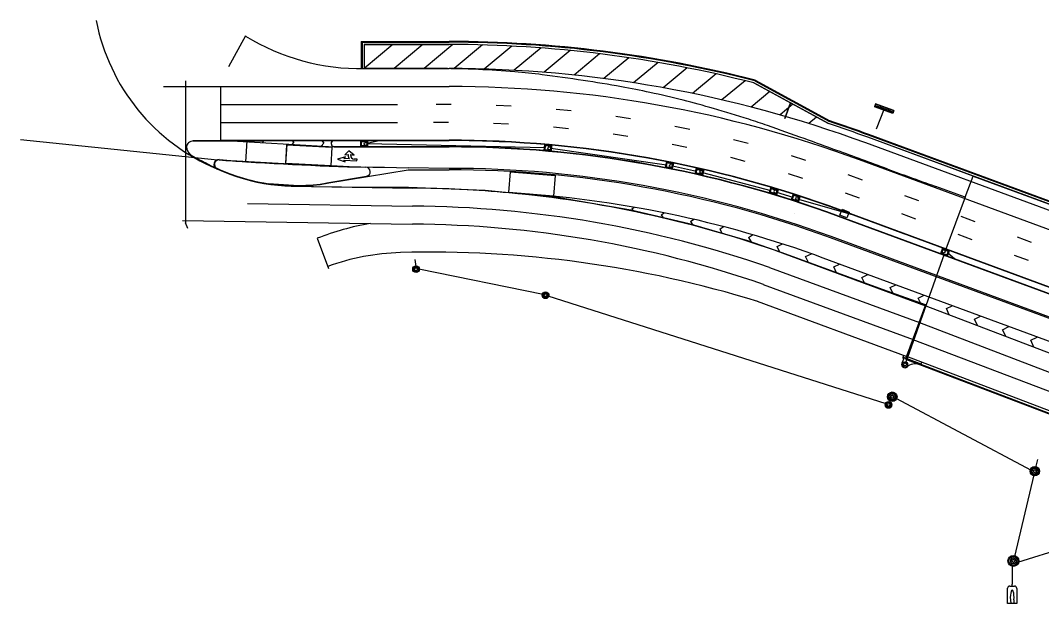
# Model space of a CAD drawing. Extents: x 468143 to 491361, y 1438528 to 1468730.
# Drawn here: x 484026 to 484706, y 1467172 to 1467560 of the extents above; entities that cross this region are included whole.
import ezdxf

# ---------------------------------------------------------------- set-up
doc = ezdxf.new("R2010")
doc.units = 0
doc.layers.add('Default', color=7, linetype='Continuous')
doc.layers.add('Xreference_dp', color=7, linetype='Continuous')

# ---------------------------------------------------------------- blocks, each defined once
blk = doc.blocks.new('POINT_DISPLAY')
at = {"layer": 'Default'}
blk.add_line((0, 0), (0, 0), dxfattribs=at)
blk = doc.blocks.new('InltCurb7_40')
at = {"layer": 'Default'}
for p, q in [((2.5, 4), (-2.5, 4)), ((-2.5, 4), (-2.5, 0)), ((2.5, 3.25), (-2.5, 3.25)), ((-2.5, 0.75), (2.5, 0.75)), ((-2.5, 0), (2.5, 0)), ((2.5, 0), (2.5, 4))]:
    blk.add_line(p, q, dxfattribs=at)
blk.add_lwpolyline([(-2, 0.5), (2, 0.5), (2, 3.5), (-2, 3.5)], close=True, dxfattribs=at)
blk.add_circle((-1.04, 2.19), 1, dxfattribs=at)
for p in [(-2, 3.5), (-2, 2), (-2, 2), (-2, 0.5), (0, 4), (0, 3.5), (0, 3.5), (0, 2), (0, 2), (0, 0.5), (0, 0.5), (0, 0), (0, 0), (2, 3.5), (2, 2), (2, 2), (2, 0.5)]:
    blk.add_blockref('POINT_DISPLAY', p, dxfattribs=at)
blk = doc.blocks.new('EWSCN30RCPS')
at = {"layer": 'Default'}
for p, q in [((-6.5, -1.17), (-6.5, 1)), ((-6.5, 1), (6.5, 1)), ((-6.5, 0.67), (6.5, 0.67)), ((-6.5, 0.1), (-3, 0)), ((3, 0), (6.5, 0.1)), ((6.5, -1.17), (6.5, 1)), ((-6.5, -0.83), (6.5, -0.83)), ((-6.5, -1.17), (6.5, -1.17)), ((-3, -0.83), (-3, 0)), ((-3, 0), (3, 0)), ((3, -0.83), (3, 0))]:
    blk.add_line(p, q, dxfattribs=at)
for p in [(0, 0), (0, 0), (0, 0), (0, -0.33), (0, -0.83)]:
    blk.add_blockref('POINT_DISPLAY', p, dxfattribs=at)
blk = doc.blocks.new('InltCurb1_35')
at = {"layer": 'Default'}
for p, q in [((-10, 2), (-10, 0)), ((-10, 1.5), (3, 1.5)), ((2.25, 2), (2.25, 5.5)), ((3, 2), (2.25, 2)), ((3, 0), (3, 2))]:
    blk.add_line(p, q, dxfattribs=at)
for radius in [1.75, 1]:
    blk.add_circle((0, 5.5), radius, dxfattribs=at)
for centre, radius, start, end in [((0, 5.5), 2.25, 0, 180), ((-9.85, 12), 10, 269.14319, 319.46773)]:
    blk.add_arc(centre, radius, start, end, dxfattribs=at)
for p in [(-0.66, 7.12), (0, 7.75), (0, 7.25), (0, 7.25), (0.7, 7.1), (-1.75, 5.5), (-1.75, 5.5), (-1.62, 4.84), (-1.6, 6.2), (-1.26, 4.28), (-1.22, 6.76), (-0.7, 3.9), (0, 5.5), (0, 5.5), (0, 3.75), (0, 3.75), (0, 0), (0, 0), (0.66, 3.88), (1.22, 4.24), (1.26, 6.72), (1.6, 4.8), (1.62, 6.16), (1.75, 5.5), (1.75, 5.5)]:
    blk.add_blockref('POINT_DISPLAY', p, dxfattribs=at)
blk = doc.blocks.new('PBottom35Dia')
at = {"layer": 'Default'}
for radius in [2.25, 1.75, 1.75]:
    blk.add_circle((0, 0), radius, dxfattribs=at)
for p in [(-1.75, 0), (-1.75, 0), (-1.6, 0.7), (-1.22, 1.26), (-0.66, 1.62), (0, 1.75), (0, 1.75), (0, 1.75), (0, 0), (0, 0), (0.7, 1.6), (1.26, 1.22), (1.62, 0.66), (1.75, 0), (1.75, 0), (-1.62, -0.66), (-1.26, -1.22), (-0.7, -1.6), (0, -1.75), (0, -1.75), (0, -1.75), (0.66, -1.62), (1.22, -1.26), (1.6, -0.7)]:
    blk.add_blockref('POINT_DISPLAY', p, dxfattribs=at)
blk = doc.blocks.new('MHCover2')
at = {"layer": 'Default'}
for radius in [2, 1.06, 1]:
    blk.add_circle((0, 0), radius, dxfattribs=at)
for p in [(-2, 0), (-2, 0), (-1.83, 0.81), (-1.39, 1.43), (-0.75, 1.85), (0, 2.5), (0, 2), (0, 2), (0, 0), (0, 0), (0, 0), (0.81, 1.83), (1.43, 1.39), (1.85, 0.75), (2, 0), (2, 0), (-1.85, -0.75), (-1.43, -1.39), (-0.81, -1.83), (0, -2), (0, -2), (0, -2.5), (0.75, -1.85), (1.39, -1.43), (1.83, -0.81)]:
    blk.add_blockref('POINT_DISPLAY', p, dxfattribs=at)
blk = doc.blocks.new('JBottom50Dia')
at = {"layer": 'Default'}
for radius in [3.17, 2.5, 2.5]:
    blk.add_circle((0, 0), radius, dxfattribs=at)
for p in [(-2.29, 1.01), (-1.74, 1.79), (-0.94, 2.32), (0, 2.5), (0, 2.5), (0, 2.5), (0, 0), (0, 0), (0, 0), (1.01, 2.29), (1.79, 1.74), (2.32, 0.94), (2.5, 0), (2.5, 0), (-2.5, 0), (-2.5, 0), (-2.32, -0.94), (-1.79, -1.74), (-1.01, -2.29), (0, -2.5), (0, -2.5), (0, -2.5), (0.94, -2.32), (1.74, -1.79), (2.29, -1.01)]:
    blk.add_blockref('POINT_DISPLAY', p, dxfattribs=at)
blk = doc.blocks.new('MESC30RCP4S')
at = {"layer": 'Default'}
for p, q in [((-3.04, -9.03), (-3.04, 1.12)), ((-1.54, 2.62), (1.54, 2.62)), ((0, 2.62), (0, 3.97)), ((3.04, 1.12), (3.04, -9.03)), ((-1.2, -6.45), (-1, -9.03)), ((1.2, -6.46), (1, -9.03)), ((3.04, -9.03), (-3.04, -9.03))]:
    blk.add_line(p, q, dxfattribs=at)
for centre, start, end in [((-1.54, 1.12), 90, 180), ((1.54, 1.12), 0, 90)]:
    blk.add_arc(centre, 1.5, start, end, dxfattribs=at)
blk.add_ellipse((0, -5), major_axis=(0, 5), ratio=0.25, start_param=4.416811, end_param=8.149039, dxfattribs=at)
for p in [(0, 3.97), (0, 2.62), (0, 0), (0, 0), (0, -9.03)]:
    blk.add_blockref('POINT_DISPLAY', p, dxfattribs=at)
blk = doc.blocks.new('JBottom60Dia')
at = {"layer": 'Default'}
for radius in [3.67, 3, 3]:
    blk.add_circle((0, 0), radius, dxfattribs=at)
for p in [(-2.75, 1.21), (-2.09, 2.15), (-1.13, 2.78), (0, 3), (0, 3), (0, 3), (0, 0), (0, 0), (0, 0), (1.21, 2.75), (2.15, 2.09), (2.78, 1.13), (3, 0), (3, 0), (-3, 0), (-3, 0), (-2.78, -1.13), (-2.15, -2.09), (-1.21, -2.75), (0, -3), (0, -3), (0, -3), (1.13, -2.78), (2.09, -2.15), (2.75, -1.21)]:
    blk.add_blockref('POINT_DISPLAY', p, dxfattribs=at)
blk = doc.blocks.new('DARightThru')
at = {"layer": 'Default'}
for points in [[(5.05, 2.17), (8.83, 2.17), (7.83, 1), (13.08, 2.67), (7.83, 4.33), (8.83, 3.17), (0, 3.17), (0, 2.17), (2, 2.17)], [(4.33, -0.83), (2, -0.5), (5.67, -3.17), (8.25, -0.5), (6, -0.83), (6, -0.17)], [(4.33, -0.17), (4.33, -0.83)]]:
    blk.add_lwpolyline(points, dxfattribs=at)
for centre, radius, start, end in [((2, -0.17), 2.33, 360, 90), ((2.67, -0.17), 3.33, 0, 44.427)]:
    blk.add_arc(centre, radius, start, end, dxfattribs=at)

msp = doc.modelspace()

# ---------------------------------------------------------------- linework, layer by layer
at = {"layer": 'Xreference_dp'}
for p, q in [((484165.1, 1467529.62), (484176.32, 1467550.39)), ((484253.3, 1467546.36), (484311.75, 1467546.36)), ((484253.3, 1467546.36), (484253.3, 1467528.42)), ((484253.8, 1467545.86), (484311.75, 1467545.86)), ((484253.8, 1467545.86), (484253.8, 1467528.41)), ((484255.3, 1467544.37), (484255.3, 1467528.41)), ((484255.3, 1467544.36), (484311.75, 1467544.36)), ((484274.41, 1467544.36), (484255.3, 1467528.47)), ((484294.41, 1467544.36), (484275.17, 1467528.36)), ((484314.4, 1467544.36), (484295.17, 1467528.36)), ((484334.05, 1467544.06), (484315.17, 1467528.36)), ((484353.53, 1467543.3), (484335.17, 1467528.02)), ((484373.04, 1467542.06), (484355.15, 1467527.19)), ((484392.55, 1467540.36), (484375.1, 1467525.86)), ((484412.05, 1467538.19), (484395.02, 1467524.03)), ((484431.53, 1467535.54), (484414.88, 1467521.7)), ((484450.97, 1467532.43), (484434.68, 1467518.88)), ((484253.3, 1467528.42), (484255.3, 1467528.41)), ((484255.3, 1467528.36), (484311.75, 1467528.36)), ((484470.36, 1467528.84), (484454.41, 1467515.57)), ((484489.68, 1467524.77), (484474.04, 1467511.77)), ((484121.57, 1467516.36), (484159.49, 1467516.36)), ((484136.21, 1467520.18), (484136.21, 1467425.54)), ((484159.49, 1467516.36), (484159.49, 1467480.61)), ((484159.49, 1467516.36), (484311.75, 1467516.36)), ((484508.92, 1467520.24), (484493.58, 1467507.48)), ((484514.9, 1467518.73), (484564.53, 1467491.69)), ((484515.45, 1467520.14), (484565.13, 1467493.07)), ((484515.64, 1467520.61), (484565.33, 1467493.53)), ((484525.4, 1467513.01), (484513, 1467502.7)), ((484159.49, 1467504.36), (484277.44, 1467504.36)), ((484313.23, 1467504.36), (484303.23, 1467504.36)), ((484353.21, 1467503.26), (484343.22, 1467503.73)), ((484540.88, 1467504.58), (484532.29, 1467497.44)), ((484393.08, 1467500.1), (484383.13, 1467501.08)), ((484432.73, 1467494.9), (484422.85, 1467496.39)), ((484556.62, 1467496), (484551.45, 1467491.7)), ((484601.62, 1467501.58), (484596.28, 1467487.99)), ((484159.49, 1467492.36), (484277.44, 1467492.36)), ((484311.39, 1467492.36), (484301.39, 1467492.36)), ((484351.37, 1467491.34), (484341.38, 1467491.79)), ((484391.24, 1467488.23), (484381.29, 1467489.2)), ((484472.07, 1467487.66), (484462.27, 1467489.66)), ((484430.9, 1467483.04), (484421.01, 1467484.53)), ((484852.41, 1467385.98), (484590.69, 1467482.55)), ((484852.93, 1467387.39), (484591.21, 1467483.95)), ((484853.1, 1467387.86), (484591.38, 1467484.42)), ((484026.26, 1467480.97), (484157.49, 1467467.62)), ((484159.49, 1467480.61), (484235.3, 1467480.61)), ((484159.49, 1467480.61), (484235.3, 1467476.11)), ((484187.36, 1467480.61), (484188.08, 1467479.68)), ((484187.48, 1467478.95), (484188.08, 1467479.68)), ((484203.72, 1467477.99), (484202.88, 1467464.86)), ((484207.15, 1467480.61), (484208.31, 1467479.12)), ((484207.2, 1467477.78), (484208.31, 1467479.12)), ((484226.61, 1467476.63), (484228.3, 1467478.67)), ((484226.79, 1467480.61), (484228.3, 1467478.67)), ((484233.37, 1467480.36), (484233.3, 1467478.36)), ((484235.3, 1467480.61), (484311.75, 1467480.61)), ((484235.3, 1467480.36), (484311.75, 1467480.36)), ((484235.3, 1467476.36), (484311.75, 1467476.36)), ((484235.3, 1467476.11), (484311.75, 1467476.11)), ((484266.21, 1467480.36), (484257.21, 1467478.36)), ((484257.21, 1467478.36), (484375.62, 1467475.65)), ((484266.21, 1467480.36), (484311.75, 1467480.36)), ((484379.61, 1467475.29), (484456.64, 1467464.28)), ((484470.23, 1467475.79), (484460.44, 1467477.79)), ((484510.98, 1467478.42), (484501.3, 1467480.91)), ((484851.02, 1467382.23), (484589.31, 1467478.79)), ((484509.13, 1467466.49), (484499.46, 1467469)), ((484549.37, 1467467.18), (484539.83, 1467470.17)), ((484311.75, 1467461.86), (484284.61, 1467462.29)), ((484460.56, 1467463.49), (484476.66, 1467460.05)), ((484846.87, 1467370.97), (484585.15, 1467467.53)), ((484230.41, 1467452.12), (484256.85, 1467456.64)), ((484230.46, 1467451.87), (484284.48, 1467460.86)), ((484284.48, 1467460.86), (484311.75, 1467460.86)), ((484480.56, 1467459.17), (484526.2, 1467447.17)), ((484547.5, 1467455.18), (484537.96, 1467458.19)), ((484587.13, 1467454.01), (484577.75, 1467457.47)), ((484660.8, 1467456.68), (484763.91, 1467418.63)), ((484206.72, 1467449.87), (484287.63, 1467448.7)), ((484530.01, 1467445.96), (484540.82, 1467442.61)), ((484544.63, 1467441.4), (484582.59, 1467430.35)), ((484585.23, 1467441.92), (484575.85, 1467445.38)), ((484624.66, 1467440.17), (484615.28, 1467443.63)), ((484655.62, 1467442.65), (484642.8, 1467407.9)), ((484177.52, 1467438.39), (484287.44, 1467436.71)), ((484433.56, 1467434.83), (484435.17, 1467435.96)), ((484433.56, 1467434.83), (484434.54, 1467433.18)), ((484834.49, 1467337.43), (484572.78, 1467433.99)), ((484134.19, 1467427.06), (484287.26, 1467424.71)), ((484453.16, 1467430.85), (484455.09, 1467432.2)), ((484453.16, 1467430.85), (484454.37, 1467428.81)), ((484472.66, 1467426.35), (484474.86, 1467427.9)), ((484832.94, 1467333.21), (484571.22, 1467429.77)), ((484833.02, 1467333.44), (484571.31, 1467430.01)), ((484834.41, 1467337.2), (484572.69, 1467433.76)), ((484614.65, 1467418.28), (484577.71, 1467431.91)), ((484622.76, 1467428.08), (484613.38, 1467431.54)), ((484662.19, 1467426.32), (484652.81, 1467429.78)), ((484137.69, 1467421.8), (484136.21, 1467425.54)), ((484472.66, 1467426.35), (484474.11, 1467423.9)), ((484492.05, 1467421.32), (484494.5, 1467423.04)), ((484492.05, 1467421.32), (484493.75, 1467418.45)), ((484223.98, 1467415.3), (484231.51, 1467395.09)), ((484511.33, 1467415.75), (484514, 1467417.63)), ((484511.33, 1467415.75), (484513.29, 1467412.45)), ((484827.66, 1467318.9), (484565.94, 1467415.47)), ((484828, 1467319.84), (484566.29, 1467416.4)), ((484660.29, 1467414.23), (484650.91, 1467417.69)), ((484699.71, 1467412.47), (484690.33, 1467415.94)), ((484529.43, 1467407.06), (484629.2, 1467370.31)), ((484530.43, 1467409.74), (484533.94, 1467411.47)), ((484532.13, 1467406.06), (484530.43, 1467409.74)), ((484289.77, 1467396.43), (484289.14, 1467401.19)), ((484549.28, 1467403.04), (484553.14, 1467404.95)), ((484551.11, 1467399.07), (484549.28, 1467403.04)), ((484787.65, 1467318.47), (484561.01, 1467402.1)), ((484641.58, 1467404.61), (484616.1, 1467332.8)), ((484648.37, 1467401.57), (484643.98, 1467405.33)), ((484803.82, 1467344.22), (484648.37, 1467401.57)), ((484697.82, 1467400.38), (484688.43, 1467403.85)), ((484374.43, 1467377.91), (484291.55, 1467394.71)), ((484525.28, 1467395.8), (484625.05, 1467359.05)), ((484568.06, 1467396.16), (484571.92, 1467398.07)), ((484569.91, 1467392.14), (484568.06, 1467396.16)), ((484586.83, 1467389.24), (484590.68, 1467391.15)), ((484588.68, 1467385.23), (484586.83, 1467389.24)), ((484521.13, 1467384.54), (484620.9, 1467347.79)), ((484605.64, 1467382.46), (484609.3, 1467384.28)), ((484607.42, 1467378.61), (484605.64, 1467382.46)), ((484602.9, 1467304.86), (484377.7, 1467376.68)), ((484516.99, 1467373.28), (484616.75, 1467336.53)), ((484624.37, 1467375.44), (484628.16, 1467377.32)), ((484626.21, 1467371.45), (484624.37, 1467375.44)), ((484629.12, 1467370.83), (484616.5, 1467336.64)), ((484629.32, 1467370.26), (484784.8, 1467310.98)), ((484643.1, 1467368.42), (484647.02, 1467370.36)), ((484645, 1467364.28), (484643.1, 1467368.42)), ((484625.05, 1467359.05), (484800.98, 1467291.97)), ((484661.82, 1467361.39), (484665.88, 1467363.4)), ((484663.79, 1467357.12), (484661.82, 1467361.39)), ((484680.55, 1467354.37), (484684.74, 1467356.44)), ((484682.59, 1467349.95), (484680.55, 1467354.37)), ((484620.77, 1467347.84), (484796.7, 1467280.76)), ((484699.27, 1467347.34), (484703.6, 1467349.48)), ((484701.38, 1467342.79), (484699.27, 1467347.34)), ((484616.5, 1467336.62), (484615.79, 1467334.75)), ((484615.81, 1467334.75), (484791.72, 1467267.67)), ((484615.98, 1467335.22), (484791.9, 1467268.14)), ((484616.5, 1467336.62), (484792.43, 1467269.55)), ((484616.5, 1467336.62), (484792.43, 1467269.55)), ((484605.16, 1467305.86), (484606.01, 1467307.39)), ((484609.33, 1467308.76), (484699.53, 1467260.68)), ((484702.56, 1467262.51), (484704, 1467267.85)), ((484701.36, 1467257.66), (484688.49, 1467203.21)), ((484690.63, 1467199.55), (484801.06, 1467233.59)), ((484686.97, 1467197.41), (484686.93, 1467184.89))]:
    msp.add_line(p, q, dxfattribs=at)
for points in [[(484311.75, 1467544.36), (484255.3, 1467544.37), (484255.3, 1467528.41)], [(484564.53, 1467491.69), (484539.27, 1467505.45), (484535.46, 1467495), (484539.27, 1467505.45), (484514.9, 1467518.73)], [(484655.62, 1467442.65), (484660.8, 1467456.68), (484590.69, 1467482.55)], [(484141.44, 1467480.12), (484188.27, 1467480.27), (484233.37, 1467480.36)], [(484176.43, 1467466.26), (484177.34, 1467480.23), (484141.44, 1467480.12)], [(484629.12, 1467370.83), (484600.5, 1467381.23), (484533.65, 1467405.65), (484510.89, 1467413.46), (484471.69, 1467424.86), (484432.93, 1467433.96), (484385.1, 1467442.14), (484335.92, 1467447.07), (484284.8, 1467449.02), (484240.24, 1467449.41), (484221.55, 1467449.55), (484191.52, 1467451.62)]]:
    msp.add_lwpolyline(points, dxfattribs=at)
for points in [[(484233.67, 1467476.07), (484233.03, 1467463.63), (484203.07, 1467465.18), (484203.71, 1467477.62)], [(484382.57, 1467457.16), (484381.42, 1467443.21), (484351.52, 1467445.66), (484352.67, 1467459.62)], [(484573.55, 1467434.59), (484578.22, 1467432.72), (484576.65, 1467428.79), (484571.98, 1467430.66)]]:
    msp.add_lwpolyline(points, close=True, dxfattribs=at)
for centre, radius, start, end in [((484209.27, 1467586.05), 135, 190.95067, 247.25412), ((484252.56, 1467673.57), 145.24, 238.30538, 271.07891), ((484311.75, 1466726.54), 819.82, 75.5997, 89.99997), ((484311.75, 1466726.54), 819.32, 75.60449, 89.99997), ((484311.75, 1466726.54), 817.82, 75.61712, 89.99997), ((484311.75, 1466726.54), 817.82, 75.61712, 89.99997), ((484272.85, 1465208.13), 2320.35, 89.67128, 90.43333), ((484272.85, 1465208.13), 2320.35, 89.67128, 90.43333), ((484182.14, 1449398.77), 18129.97, 89.616186, 89.671279), ((484182.14, 1449398.77), 18129.97, 89.616186, 89.671279), ((484268, 1462214.94), 5313.51, 89.51442, 89.61619), ((484268, 1462214.94), 5313.51, 89.51442, 89.61619), ((484311.75, 1466726.54), 801.82, 69.74771, 89.99997), ((484309.35, 1467094.33), 433.94, 87.09599, 89.51442), ((484309.35, 1467094.33), 433.94, 87.09599, 89.51442), ((484292.55, 1466763.14), 765.56, 85.27525, 87.09599), ((484292.55, 1466763.14), 765.56, 85.27525, 87.09599), ((484319.56, 1467089.92), 437.67, 82.88273, 85.27525), ((484319.56, 1467089.92), 437.67, 82.88273, 85.27525), ((484250.32, 1466535.36), 996.53, 81.29724, 82.88273), ((484250.32, 1466535.36), 996.53, 81.29724, 82.88273), ((484311.75, 1466726.54), 789.82, 69.74771, 89.99997), ((484251.14, 1466540.75), 991.08, 79.80276, 81.29724), ((484251.14, 1466540.75), 991.08, 79.80276, 81.29724), ((484327.78, 1466966.83), 558.16, 77.81128, 79.80276), ((484327.78, 1466966.83), 558.16, 77.81128, 79.80276), ((484310.89, 1466888.61), 638.18, 75.77906, 77.81128), ((484310.89, 1466888.61), 638.18, 75.77906, 77.81128), ((484332.58, 1466974.22), 549.87, 73.58969, 75.77906), ((484332.58, 1466974.22), 549.87, 73.58969, 75.77906), ((484117.01, 1466242.25), 1312.92, 72.52013, 73.58969), ((484117.01, 1466242.25), 1312.92, 72.52013, 73.58969), ((484396.15, 1467128.64), 383.62, 70.54139, 72.52013), ((484396.15, 1467128.64), 383.62, 70.54139, 72.52013), ((482829.53, 1462694.48), 5086.39, 70.24894, 70.54139), ((482829.53, 1462694.48), 5086.39, 70.24894, 70.54139), ((484311.75, 1466726.54), 805.82, 69.74771, 71.7185), ((484311.75, 1466726.54), 805.82, 69.74771, 71.7185), ((484311.75, 1466726.54), 807.32, 69.74771, 71.7089), ((484311.75, 1466726.54), 807.82, 69.74771, 71.7057), ((483176.9, 1463661.94), 4058.46, 69.92155, 70.24894), ((483176.9, 1463661.94), 4058.46, 69.92155, 70.24894), ((484140.55, 1467476.18), 3.56, 130.79161, 178.4687), ((484140.55, 1467476.18), 3.56, 130.79161, 178.4687), ((484142.75, 1467476.12), 5.77, 178.4687, 201.15035), ((484142.75, 1467476.12), 5.77, 178.4687, 201.15035), ((484141.55, 1467475.02), 5.1, 91.28959, 130.79161), ((484141.55, 1467475.02), 5.1, 91.28959, 130.79161), ((484235.3, 1467478.36), 2, 89.99997, 269.99997), ((484311.75, 1466726.54), 754.07, 69.74771, 89.99997), ((484311.75, 1466726.54), 753.82, 69.74771, 89.99997), ((484311.75, 1466726.54), 753.82, 87.28335, 89.99997), ((484311.75, 1466726.54), 749.82, 69.74771, 89.99997), ((484311.75, 1466726.54), 749.57, 69.74771, 89.99997), ((484144.2, 1467476.68), 7.32, 201.15035, 221.25398), ((484144.2, 1467476.68), 7.32, 201.15035, 221.25398), ((484145.31, 1467477.66), 8.8, 221.25398, 241.45381), ((484145.31, 1467477.66), 8.8, 221.25398, 241.45381), ((484289.22, 1467742.18), 309.93, 241.45381, 244.84011), ((484289.22, 1467742.18), 309.93, 241.45381, 244.74611), ((479632.25, 1453964.41), 14383.51, 69.777993, 69.921553), ((479632.25, 1453964.41), 14383.51, 69.777993, 69.921553), ((484158.43, 1467464.51), 3.25, 85.785, 245.2978), ((484158.43, 1467464.51), 3, 85.785, 245.2978), ((484158.43, 1467464.51), 3, 85.785, 241.24522), ((484209.42, 1467575.34), 125.25, 245.2978, 279.71135), ((484209.42, 1467575.34), 125, 245.2978, 279.71135), ((484203.59, 1467559.89), 108.53, 244.84011, 253.58042), ((484311.75, 1469544.86), 2083, 265.785, 268.47801), ((484311.75, 1469544.86), 2083, 265.785, 266.27508), ((484311.75, 1469544.86), 2082.75, 265.785, 269.2533), ((484256.35, 1467459.6), 3, 279.71135, 88.47801), ((484311.75, 1466726.54), 735.32, 69.74771, 89.99997), ((485479.53, 1469838.04), 2532.84, 249.77799, 250.1201), ((485479.53, 1469838.04), 2532.84, 249.77799, 250.1201), ((484213.68, 1467594.14), 144.24, 253.58042, 261.16037), ((484311.75, 1466726.54), 734.32, 69.74771, 89.99997), ((490093.07, 1482596.79), 16100.1, 250.120099, 250.187094), ((490093.07, 1482596.79), 16100.1, 250.120099, 250.187094), ((484282.14, 1466694.05), 754.67, 84.69584, 89.59119), ((469695.48, 1425980.3), 44078.71, 70.159913, 70.187098), ((469695.48, 1425980.3), 44078.71, 70.159913, 70.187098), ((484282.14, 1466694.05), 754.67, 70.88994, 84.69584), ((484311.75, 1466726.54), 720.07, 69.74771, 86.80319), ((484282.14, 1466694.05), 742.67, 70.88994, 89.59119), ((484292.95, 1467236.33), 191.8, 100.139, 111.07504), ((484282.14, 1466694.05), 730.67, 70.88994, 89.59119), ((484284.01, 1467250.39), 155.42, 91.69419, 109.94809), ((484299.38, 1466666.73), 739.28, 72.84597, 91.54723)]:
    msp.add_arc(centre, radius, start, end, dxfattribs=at)

# ---------------------------------------------------------------- block references
for name, p, rotation in [('EWSCN30RCPS', (484601.62, 1467501.58), 159.74771382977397), ('InltCurb7_40', (484255.22, 1467480.36), 179.914925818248), ('InltCurb7_40', (484377.79, 1467477.46), 174.87842612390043), ('DARightThru', (484250.58, 1467470.07), 177.2624353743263), ('InltCurb7_40', (484459, 1467465.84), 168.64043824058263), ('InltCurb7_40', (484543.33, 1467443.91), 162.40091557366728), ('InltCurb7_40', (484641.41, 1467404.14), -20.252286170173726), ('PBottom35Dia', (484289.8, 1467394.68), 24.747713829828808), ('MHCover2', (484289.8, 1467394.68), 24.747713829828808), ('PBottom35Dia', (484376.07, 1467377.31), 24.747713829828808), ('MHCover2', (484376.07, 1467377.31), 24.747713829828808), ('InltCurb1_35', (484617.45, 1467336.3), 158.909491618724), ('JBottom50Dia', (484607.01, 1467309.68), 99.90594816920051), ('MHCover2', (484607.01, 1467309.68), 24.747713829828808), ('PBottom35Dia', (484604.53, 1467304.23), 24.747713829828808), ('MHCover2', (484604.53, 1467304.23), 24.747713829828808), ('JBottom50Dia', (484701.96, 1467260.08), 99.90594816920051), ('MHCover2', (484701.96, 1467260.08), 24.747713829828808), ('JBottom60Dia', (484687.73, 1467200.31), 75.32156597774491), ('MHCover2', (484687.73, 1467200.31), 24.747713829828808), ('MESC30RCP4S', (484686.92, 1467180.92), -0.16900160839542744)]:
    msp.add_blockref(name, p, dxfattribs=dict(at, rotation=rotation))
at = {"layer": 'Xreference_dp', "yscale": -1}
for p, rotation in [((484478.17, 1467457.66), 167.2720921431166), ((484527.5, 1467444.65), 162.40091557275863)]:
    msp.add_blockref('InltCurb7_40', p, dxfattribs=dict(at, rotation=rotation))
at = {"layer": 'Xreference_dp'}
msp.add_blockref('POINT_DISPLAY', (484542.11, 1467431.75), dxfattribs=at)

doc.saveas('drawing.dxf')
